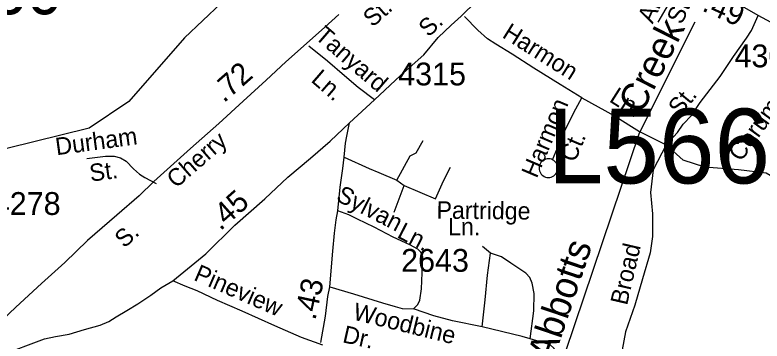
# Model space of a CAD drawing. Extents: x 1547597 to 1699558, y 810033 to 920809.
# Drawn here: x 1680034 to 1684132, y 861911 to 863699 of the extents above; entities that cross this region are included whole.
import ezdxf

# ---------------------------------------------------------------- set-up
doc = ezdxf.new("R2010")
doc.units = 0
for name, color, linetype in [('Exist Civil Demographics City Label', 7, 'Continuous'), ('Exist Hydrographic Creek Single Shore', 7, 'Continuous'), ('Exist Hydrographic Creek Single Shore Label', 7, 'Continuous'), ('Exist Hydrographic Misc Water Feature', 7, 'Continuous'), ('Exist Road Non-System Type 51', 7, 'Continuous'), ('Exist Road Non-System Type 51 Label', 7, 'Continuous'), ('Exist Road Primary Interstate Structure Cantilever Sign Number Label', 7, 'Continuous'), ('Exist Road Secondary Mileage Hundredths English Label', 7, 'Continuous'), ('Exist Road Secondary Type 51 Attributed', 7, 'Continuous'), ('Exist Road Secondary Type 51 Label', 7, 'Continuous'), ('Exist Road Secondary Type 51 Number Label', 7, 'Continuous')]:
    doc.layers.add(name, color=color, linetype=linetype)

msp = doc.modelspace()

# ---------------------------------------------------------------- linework, layer by layer
at = {"layer": 'Exist Hydrographic Creek Single Shore'}
msp.add_lwpolyline([(1683940.7, 855122.4), (1683804.1, 855511.3), (1683736.3, 856102.6), (1683665.1, 856721.6), (1683677.9, 856821.6), (1683662.9, 856972.9), (1683638.5, 857190.6), (1683631.7, 857357.5), (1683581.3, 857626.6), (1683409.9, 857996.5), (1683356.5, 858225.2), (1683010.1, 859218.5), (1682983.4, 859637.9), (1682927.7, 860083.3), (1682831.7, 860485.7), (1682758.7, 860703.8), (1682768.6, 860818.5), (1682970.7, 861057.3), (1683039.7, 861216.7), (1683054.7, 861850), (1683459.7, 863053), (1683765.7, 863660.6)], dxfattribs=at)
at = {"layer": 'Exist Hydrographic Misc Water Feature'}
msp.add_lwpolyline([(1681165.6, 863762.7), (1680963.7, 863573.2), (1680659.7, 863224.9), (1680441.6, 863078.3), (1679990.6, 862966), (1679806.7, 862900.9), (1679513.7, 862647.1), (1679221.8, 862565.7), (1679073.9, 862532.4), (1678549.2, 862536.1), (1678434.6, 862517.6), (1678235.1, 862373.4), (1678057.7, 862314.2), (1677806.4, 862377.1), (1677540.3, 862495.4), (1677046.6, 862888.1), (1676625.6, 863234.7), (1676493.5, 863427.8), (1676449.5, 863937.5), (1676400.5, 864056.7), (1676244.6, 864273.2)], dxfattribs=at)
at = {"layer": 'Exist Road Non-System Type 51'}
for p, q in [((1682129.8, 862792.8), (1682169.2, 862764)), ((1682114.2, 862617), (1682169.2, 862764)), ((1682642, 862392.2), (1682598.7, 862429.1))]:
    msp.add_line(p, q, dxfattribs=at)
for points in [[(1683561.8, 863660), (1683651, 863811.5), (1683707.1, 863899.4)], [(1683143.5, 863244.5), (1683024.9, 863317), (1682880.7, 863407.9), (1682762.2, 863484.4), (1682671.2, 863538.2), (1682625.7, 863567.2), (1682572.7, 863616.3), (1682500.1, 863689.8)], [(1683606.4, 862987.1), (1683667.7, 863054.6), (1683699.7, 863099.9), (1683744.9, 863147.9), (1683792.8, 863219.2), (1683901.8, 863361.1), (1683974.7, 863471.9), (1684046.8, 863572.5), (1684075.1, 863612.9), (1684111, 863696)], [(1682006.6, 863233.5), (1681917.9, 863301.4), (1681841.2, 863365), (1681748.7, 863444.9), (1681646.3, 863527)], [(1682982.6, 862905.6), (1683047.7, 863058.4), (1683110.3, 863185.2), (1683143.5, 863244.5)], [(1683143.5, 863244.5), (1683323.7, 863146.8), (1683460, 863060), (1683606.4, 862987.1)], [(1682129.8, 862792.8), (1682202.5, 862927.4), (1682234.9, 862942.8), (1682274.2, 863010)], [(1683606.4, 862987.1), (1683535, 862849.4), (1683520.4, 862725.8), (1683531, 862608.6), (1683531, 862484.7), (1683519, 862395.4), (1683476.4, 862252.1), (1683433.8, 862108.2), (1683383.2, 861962.2), (1683364.6, 861863.6), (1683372.1, 861728.4), (1683393.9, 861645.1)], [(1684328.9, 862731), (1684154.1, 862832.4), (1684003.8, 862849.9), (1683818.6, 862863.9), (1683699.7, 862902.4), (1683606.4, 862987.1)], [(1680429.1, 862911.3), (1680531.5, 862925.2), (1680579.5, 862924.3), (1680613.3, 862915.6), (1680645, 862896.9), (1680684.2, 862856.1), (1680717.6, 862825.4), (1680747.2, 862808.8), (1680808.6, 862775.6)], [(1681840.1, 862918.7), (1681977, 862857.9), (1682030.6, 862834.8), (1682129.8, 862792.8)], [(1682982.6, 862905.6), (1682977.6, 862907.7), (1682969.6, 862909.7), (1682961.7, 862910.4), (1682953.6, 862910), (1682945.6, 862908.4), (1682938.1, 862905.3), (1682931.3, 862901.2), (1682924.9, 862896.2), (1682919.6, 862890.1), (1682915.3, 862883.4), (1682911.9, 862876), (1682910, 862868.1), (1682909.2, 862860.1), (1682909.6, 862852.1), (1682911.3, 862844), (1682914.3, 862836.6), (1682918.4, 862829.7), (1682920.9, 862826.8), (1682924.9, 862822.7), (1682924.9, 862822.7), (1682929.6, 862818), (1682936.3, 862813.7), (1682943.6, 862810.3), (1682951.6, 862808.4), (1682959.6, 862807.6), (1682967.6, 862808.1), (1682975.6, 862809.7), (1682983.1, 862812.7), (1682990, 862816.8), (1682996.3, 862821.9), (1683001.6, 862828), (1683006, 862834.7), (1683009.3, 862842), (1683011.3, 862850), (1683012, 862858), (1683011.6, 862866), (1683009.9, 862874), (1683006.9, 862881.5), (1683002.8, 862888.4), (1682997.8, 862894.7), (1682990.5, 862901.4), (1682982.6, 862905.6)], [(1682169.2, 862764), (1682341.8, 862690.5), (1682385.9, 862789.6), (1682423.4, 862864.9)], [(1682219.6, 862088.6), (1682244.1, 862112.2), (1682254.5, 862136), (1682263.8, 862197.8), (1682270.5, 862329.7), (1682271.3, 862371.7), (1682259.9, 862398), (1682244.2, 862414.3), (1682200.6, 862439.2), (1682109.4, 862481.1), (1682004.5, 862535.2), (1681913.3, 862579.1), (1681865.8, 862604.1), (1681806.2, 862625.3)], [(1682597.8, 861988.9), (1682612.8, 862136.7), (1682625.5, 862272.5), (1682642, 862392.2)], [(1682860.6, 861923.6), (1682879.7, 862077.3), (1682881.6, 862171.3), (1682870.8, 862229.5), (1682859.4, 862259.8), (1682835.9, 862284.3), (1682804.3, 862304.9), (1682754.9, 862337.9), (1682703.6, 862373), (1682642, 862392.2)], [(1681723.2, 861888.6), (1681606, 861931), (1681459.2, 861994), (1681280.7, 862075.6), (1681145.8, 862134.4), (1681034.8, 862186.7), (1680967.3, 862212.1), (1680899.8, 862241.4)], [(1681761.7, 862208), (1681891, 862169.3), (1682050.1, 862120.1), (1682119.7, 862100.7), (1682157.6, 862089.9), (1682219.6, 862088.6)], [(1682597.8, 861988.9), (1682434.4, 862022.3), (1682332.9, 862050.3), (1682219.6, 862088.6)], [(1682860.6, 861923.6), (1682816.9, 861936.5), (1682597.8, 861988.9)], [(1683004, 861592.5), (1683014.8, 861732.4), (1683016.2, 861798.4), (1683005.1, 861846.6), (1682989.7, 861872.9), (1682970, 861891.3), (1682936.2, 861902), (1682914.3, 861906.5), (1682860.6, 861923.6)]]:
    msp.add_lwpolyline(points, dxfattribs=at)
at = {"layer": 'Exist Road Secondary Type 51 Attributed'}
for points in [[(1681869.8, 863107.3), (1682006.6, 863233.5), (1682149.4, 863366.7), (1682277.8, 863480.2), (1682356.2, 863574.8), (1682426.6, 863642.3), (1682482.4, 863692.2), (1682566, 863774.5), (1682787.6, 863985.9), (1682868.3, 864062.3), (1682949, 864135.7), (1682979.9, 864178.3), (1682993.1, 864216.3)], [(1685194.4, 862905.6), (1685114.9, 862956.5), (1685057.7, 862995.6), (1684974.9, 863057.3), (1684825.5, 863185.7), (1684639.5, 863342.9), (1684579.4, 863391.5), (1684472.8, 863482.3), (1684347.6, 863565), (1684283.4, 863601.4), (1684206.1, 863644.4), (1684111, 863696), (1684012.7, 863752.4), (1683873.8, 863826), (1683764.7, 863874.3), (1683707.1, 863899.4), (1683588.3, 863959.9), (1683419.9, 864045.3), (1683326.5, 864079.2), (1683195.6, 864130), (1683114.4, 864162), (1682993.1, 864216.3)], [(1681811, 863702), (1681733.6, 863631.3), (1681634.3, 863542.1), (1681519.9, 863442.7), (1681412.2, 863341.7), (1681286, 863225.5), (1681153.1, 863104.3), (1680996.6, 862966.3), (1680795.7, 862786.4), (1680715.8, 862707.7), (1680593.6, 862602.1), (1680431.7, 862463.3), (1680308.7, 862342.7), (1680180.6, 862227.3), (1680039.6, 862096.6), (1679891, 861958.1)], [(1679687.7, 861708.9), (1679952.1, 861832.9), (1680197, 861923.5), (1680257, 861936.7), (1680331.9, 861949.8), (1680416.3, 861974.1), (1680502.4, 861998.5), (1680549.3, 862019.1), (1680590.5, 862043.5), (1680648.6, 862079.1), (1680708.6, 862114.8), (1680779.8, 862163.5), (1680834.1, 862202.9), (1680899.8, 862241.4), (1681081, 862389.8), (1681241.2, 862546.2), (1681404.3, 862690.5), (1681531.7, 862810.5), (1681655.9, 862914.5), (1681763.9, 863006.3), (1681869.8, 863107.3)], [(1681713, 861904.2), (1681738.5, 862048.4), (1681750.6, 862156.2), (1681761.7, 862208), (1681777.7, 862403.7), (1681787.7, 862503.6), (1681797.2, 862575.4), (1681806.2, 862625.3), (1681818.8, 862755.1), (1681832.9, 862856.9), (1681840.1, 862918.7), (1681847.8, 862996), (1681854.5, 863034.4), (1681869.8, 863107.3)]]:
    msp.add_lwpolyline(points, dxfattribs=at)

# ---------------------------------------------------------------- texts
at = {"layer": 'Exist Civil Demographics City Label'}
msp.add_text('Pop. 19,860', height=265, dxfattribs=at).set_placement((1678384.2, 863702.6))
at = {"layer": 'Exist Hydrographic Creek Single Shore Label'}
for s, rotation, p in [('Creek', 63.265, (1683471.1, 863150.1)), ('Abbotts', 71.3953, (1682984.8, 861791.7))]:
    msp.add_text(s, height=150, rotation=rotation, dxfattribs=at).set_placement(p)
at = {"layer": 'Exist Road Non-System Type 51 Label'}
for s, rotation, p in [('Allen', 65.8465, (1683532.1, 863647.2)), ('St.', 65.8465, (1683692, 863642)), ('Tanyard', 319.1795, (1681674.1, 863574.4)), ('Harmon', 327.7739, (1682701.6, 863579)), ('Ln.', 319.1795, (1681653.4, 863336.6)), ('Ln.', 327.5093, (1683288.9, 863227.3)), ('St.', 50.535, (1683682.1, 863139.4)), ('Harmon', 66.924, (1682896.1, 862799.3)), ('Corum', 54.0127, (1684016.1, 862889.9)), ('Durham', 7.7306, (1680262.8, 862929.6)), ('Ct.', 66.924, (1683105.2, 862886.1)), ('St.', 7.7306, (1680449.8, 862784.9)), ('Sylvan', 332.7177, (1681790.3, 862684.1)), ('Partridge', 359.3637, (1682346.4, 862582.6)), ('Ln.', 0.1966, (1682410.2, 862490.8)), ('Ln.', 332.7177, (1682125, 862481.8)), ('Broad', 77.0049, (1683391.6, 862103.5)), ('Pineview', 336.4492, (1681009.9, 862247.3)), ('Woodbine', 346.1353, (1681883.2, 862030.3)), ('Dr.', 347.3248, (1681826.6, 861905.4))]:
    msp.add_text(s, height=95, rotation=rotation, dxfattribs=at).set_placement(p)
at = {"layer": 'Exist Road Primary Interstate Structure Cantilever Sign Number Label'}
msp.add_text('L566', height=410.1, dxfattribs=at).set_placement((1682956.7, 862775.3))
at = {"layer": 'Exist Road Secondary Mileage Hundredths English Label'}
for s, rotation, p in [('.49', 335.823, (1683797.6, 863724.5)), ('.72', 41.3278, (1681180.4, 863214)), ('.45', 41.7309, (1681160.9, 862512.3)), ('.43', 77.9065, (1681682.1, 862021.8))]:
    msp.add_text(s, height=120, rotation=rotation, dxfattribs=at).set_placement(p)
at = {"layer": 'Exist Road Secondary Type 51 Label'}
for s, rotation, p in [('St.', 41.3082, (1681995.6, 863627.9)), ('S.', 42.9287, (1682302.6, 863573.3)), ('Cherry', 41.1132, (1680918.5, 862745.2)), ('S.', 42.4562, (1680634.9, 862417.3))]:
    msp.add_text(s, height=95, rotation=rotation, dxfattribs=at).set_placement(p)
at = {"layer": 'Exist Road Secondary Type 51 Number Label'}
for s, p in [('4309', (1683981.1, 863412.1)), ('4315', (1682136.4, 863312.8)), ('4278', (1679913, 862602.7)), ('2643', (1682152.6, 862291.1))]:
    msp.add_text(s, height=125, dxfattribs=at).set_placement(p)

doc.saveas('drawing.dxf')
